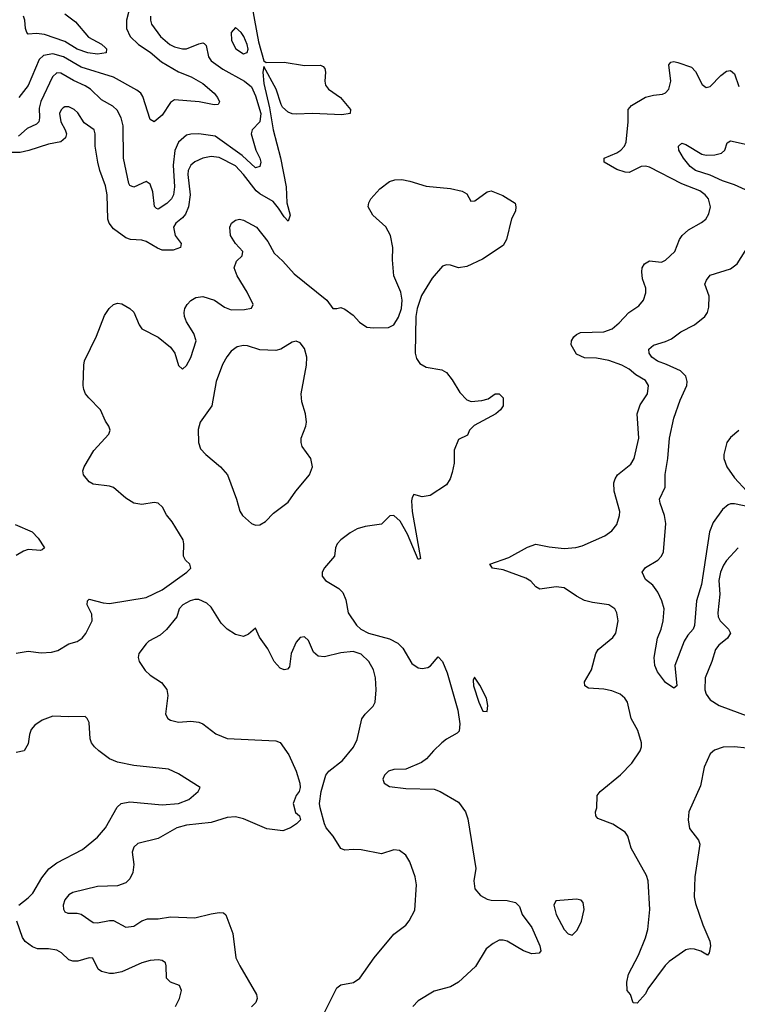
# Model space of a CAD drawing. Header units: inches. Extents: x 1843162 to 1959474, y 907081 to 1016326.
# Tile 445 of 656: x 1892647 to 1896183, y 973121 to 977973. Entities that reach past the tile are written whole.
import ezdxf

# ---------------------------------------------------------------- set-up
doc = ezdxf.new("R2010")
doc.units = ezdxf.units.IN
doc.header["$MEASUREMENT"] = 0
doc.layers.add('B8997', color=7, linetype='Continuous')

msp = doc.modelspace()

# ---------------------------------------------------------------- linework, layer by layer
at = {"layer": 'B8997', "color": 5}
for points, elevation in [([(1893793.1, 978033.1), (1893824.4, 977864.4), (1893850.3, 977770.3), (1893862, 977762), (1893950, 977763.7), (1894050, 977747.9), (1894129.3, 977749.3), (1894142.7, 977742.7), (1894151.6, 977731.6), (1894154.2, 977714.2), (1894150.2, 977670.2), (1894153.6, 977650), (1894169, 977630), (1894227.6, 977590), (1894277.6, 977530), (1894276.4, 977510), (1894235.2, 977504.8), (1894090, 977509.9), (1894010, 977507.4), (1893990, 977508.8), (1893970, 977516.9), (1893942.4, 977542.4), (1893935, 977555), (1893910.8, 977630.8), (1893850, 977742), (1893845.1, 977714.9), (1893850, 977659.1), (1893878, 977538), (1893895.9, 977430), (1893932.9, 977292.9), (1893960.1, 977150), (1893964.2, 977070), (1893979.8, 977010), (1893970, 976980.5), (1893950, 977000.6), (1893923.3, 977043.3), (1893896.2, 977076.2), (1893830, 977114.9), (1893812.8, 977130), (1893750.2, 977210.2), (1893710, 977252.1), (1893630, 977293.2), (1893590, 977299.3), (1893550.1, 977289.9), (1893510, 977272.3), (1893490, 977256.8), (1893477, 977230), (1893475.5, 977210), (1893488, 977110), (1893479.7, 977050), (1893464.9, 977015.1), (1893450, 976996.5), (1893416.5, 976970), (1893405.7, 976950), (1893413, 976910), (1893442.8, 976870), (1893438.9, 976850), (1893403.5, 976836.5), (1893350, 976837.8), (1893326.5, 976846.5), (1893270, 976880.6), (1893250, 976886.3), (1893193.2, 976890), (1893170, 976898.4), (1893110, 976941.8), (1893088.4, 976970), (1893081.6, 976990), (1893078.1, 977110), (1893070, 977153.6), (1893042.3, 977230), (1893032.6, 977270), (1893019.3, 977350), (1893019.8, 977410), (1893015.1, 977430), (1892965.3, 977465.3), (1892933.2, 977513.2), (1892916.4, 977530), (1892890, 977543.9), (1892870, 977543.5), (1892861.9, 977538.2), (1892851.1, 977528.9), (1892844.3, 977510), (1892849.4, 977470), (1892871.4, 977430), (1892877.3, 977410), (1892873.1, 977390), (1892849.4, 977370.6), (1892790, 977359.9), (1892692.4, 977327.6), (1892650, 977318.3), (1892490, 977318.9)], 580), ([(1893185.7, 978014.3), (1893173.3, 977970), (1893173.9, 977930), (1893192.2, 977890), (1893233, 977850), (1893290, 977813.4), (1893345.7, 977765.7), (1893430, 977716.2), (1893491.6, 977691.6), (1893550, 977657.6), (1893605.2, 977610), (1893621.5, 977590), (1893631.5, 977568.5), (1893624.9, 977555.1), (1893605.9, 977554.1), (1893531.2, 977568.8), (1893410, 977577.3), (1893390, 977564), (1893350, 977501.7), (1893309.6, 977469.6), (1893290, 977481.2), (1893254.9, 977594.9), (1893245.1, 977610), (1893225.2, 977625.2), (1893110, 977689.2), (1892950, 977739.7), (1892863, 977790), (1892810, 977804.4), (1892764.4, 977795.6), (1892742.8, 977777.2), (1892690, 977648), (1892642.7, 977590)], 540), ([(1892870, 978001.5), (1892921.7, 977961.7), (1892986.2, 977886.2), (1893050, 977851.5), (1893070, 977834.9), (1893074.9, 977830), (1893074, 977810), (1893030, 977802.7), (1892982.9, 977810), (1892930, 977827.6), (1892870, 977865.2), (1892770, 977900.3), (1892730, 977905.4), (1892690, 977901.7), (1892682.3, 977910), (1892675.3, 977930), (1892673, 977970), (1892666.1, 977990)], 520), ([(1893292.5, 977990), (1893291.7, 977970), (1893297.4, 977950), (1893341.8, 977890), (1893387.5, 977850), (1893410, 977838.9), (1893450, 977828.9), (1893470, 977829.5), (1893530, 977853.9), (1893550, 977859), (1893556.3, 977856.3), (1893565.8, 977845.8), (1893577.5, 977790), (1893590, 977769.4), (1893648.9, 977728.9), (1893754.7, 977670), (1893790, 977642), (1893810, 977598.2), (1893836.3, 977510), (1893830.1, 977469.9), (1893792.3, 977430), (1893787.9, 977410), (1893810.1, 977330.1), (1893830.2, 977290), (1893835, 977270), (1893831, 977249), (1893810, 977243.5), (1893743.2, 977303.2), (1893610, 977398.6), (1893529.6, 977410.4), (1893490.6, 977409.4), (1893470, 977403), (1893430.1, 977369.9), (1893412.3, 977327.7), (1893403.3, 977256.7), (1893410.4, 977149.6), (1893406, 977110), (1893395.2, 977090), (1893372.4, 977067.6), (1893330, 977038.4), (1893321.7, 977041.7), (1893311.6, 977051.6), (1893304, 977124), (1893290, 977162.9), (1893270, 977175.8), (1893210, 977148), (1893190, 977156.2), (1893185.7, 977165.7), (1893158.9, 977290), (1893157.2, 977450), (1893147.6, 977490), (1893127.3, 977527.3), (1893106, 977545.9), (1893050, 977577.3), (1892996.2, 977630), (1892970, 977647.4), (1892912.8, 977672.8), (1892850, 977709.1), (1892830, 977710.6), (1892808.5, 977691.5), (1892751, 977570), (1892743.5, 977536.5), (1892745.3, 977490), (1892741.1, 977470), (1892730, 977458.5), (1892683.5, 977436.5), (1892641.1, 977398.9)], 560), ([(1896230, 974383.6), (1896170, 974389.9), (1896112.6, 974387.4), (1896070, 974373.1), (1896050, 974355.4), (1896019.6, 974290), (1896001.8, 974198.2), (1895944.3, 974070), (1895940.4, 974030), (1895947.9, 973987.9), (1895992, 973930), (1895998.3, 973910), (1895973.2, 973750), (1895971.1, 973651.1), (1895977.2, 973617.2), (1896012.4, 973512.4), (1896048.4, 973431.6), (1896050.4, 973409.6), (1896044.7, 973375.3), (1896036, 973364), (1896002.7, 973382.7), (1895972.8, 973392.8), (1895950, 973395.1), (1895930, 973389.8), (1895847.8, 973332.2), (1895828.3, 973311.7), (1895742.7, 973197.3), (1895730, 973172.3), (1895690, 973127.3), (1895669.2, 973129.2), (1895657.2, 973170), (1895641.2, 973190), (1895638, 973230), (1895647.4, 973270), (1895696.5, 973363.5), (1895731, 973449), (1895742, 973490), (1895751.9, 973588.1), (1895743.5, 973730), (1895735.4, 973755.4), (1895660.5, 973890), (1895644.2, 973950), (1895631.1, 973970), (1895570, 974008.7), (1895496.6, 974036.6), (1895486, 974050), (1895484.5, 974070), (1895491.5, 974090), (1895492.8, 974150), (1895506.6, 974170), (1895607.6, 974252.4), (1895663.1, 974310), (1895705.1, 974370), (1895711.1, 974390), (1895711, 974410), (1895692.4, 974470), (1895659.7, 974530), (1895642.6, 974610), (1895629.7, 974630), (1895605.6, 974650), (1895565.2, 974665.2), (1895526.2, 974673.8), (1895450, 974679.1), (1895431.8, 974690), (1895429.7, 974709.7), (1895464.5, 974770), (1895485.6, 974850), (1895498, 974870), (1895570, 974929.1), (1895583.8, 974950), (1895596.4, 975010), (1895589.8, 975049.8), (1895578.9, 975070), (1895549.8, 975089.8), (1895470, 975100.7), (1895430, 975111), (1895391.5, 975131.5), (1895330, 975173.7), (1895290, 975178.3), (1895210, 975167.2), (1895190, 975178.8), (1895165.4, 975205.4), (1895141.1, 975221.1), (1895030, 975261.4), (1894977.2, 975270), (1894963.7, 975290), (1895057.9, 975322.1), (1895150, 975374.2), (1895190, 975389.1), (1895255.3, 975375.3), (1895330, 975366.4), (1895387.8, 975372.2), (1895419.2, 975380.8), (1895529.8, 975430.2), (1895565.2, 975454.8), (1895590, 975484.9), (1895603.2, 975530), (1895604.2, 975550), (1895576.8, 975650), (1895575.5, 975690), (1895580.8, 975710), (1895593.5, 975730), (1895657.7, 975782.3), (1895674.5, 975810), (1895697.4, 975910), (1895690, 976031), (1895704.7, 976075.3), (1895739.8, 976130), (1895745.1, 976170), (1895730, 976194.7), (1895683.4, 976223.4), (1895650, 976250.7), (1895614.7, 976270), (1895550, 976294.2), (1895490, 976304.3), (1895430, 976307.1), (1895390, 976323.9), (1895365, 976370), (1895366.7, 976390), (1895377.4, 976410), (1895390, 976422.1), (1895410, 976430.8), (1895525, 976435), (1895565.7, 976450), (1895601.3, 976478.7), (1895649.2, 976530.7), (1895697.8, 976562.2), (1895721.7, 976590), (1895733.1, 976626.9), (1895732.1, 976650), (1895716.3, 976696.3), (1895712, 976730), (1895715.1, 976750), (1895725.3, 976770), (1895750, 976784.7), (1895810, 976778.4), (1895830, 976788), (1895874.7, 976830), (1895898.9, 976890), (1895911.5, 976910), (1895942, 976938), (1896006.5, 976973.5), (1896027.3, 976990), (1896043.5, 977016.5), (1896051.1, 977050), (1896040.4, 977090), (1896025.1, 977110), (1895998.3, 977130), (1895910, 977164.4), (1895750, 977245.8), (1895730, 977251.1), (1895710, 977249.1), (1895650, 977219.8), (1895630, 977221.7), (1895590, 977235.2), (1895527, 977270), (1895527.6, 977290), (1895590, 977317.1), (1895610, 977330.2), (1895628, 977350), (1895635.7, 977370), (1895645.6, 977470), (1895645.3, 977530), (1895661.1, 977550), (1895730, 977591.1), (1895770, 977601.2), (1895814.9, 977605.1), (1895830, 977612.2), (1895845.1, 977630), (1895854.8, 977670), (1895845.7, 977750), (1895855.9, 977764.1), (1895870, 977766.7), (1895890, 977762.3), (1895958.1, 977738.1), (1895977.1, 977717.1), (1896010, 977652.7), (1896030, 977639.3), (1896050, 977644.4), (1896102.2, 977697.8), (1896130, 977718.4), (1896150, 977723), (1896170, 977706.8), (1896190, 977644)], 580), ([(1896310, 977095.6), (1896170, 977159.6), (1896110, 977178.3), (1896050, 977207), (1895976.8, 977230), (1895950.7, 977250), (1895918.7, 977290), (1895895.6, 977330), (1895893.6, 977350), (1895910, 977363.7), (1895930, 977358.6), (1896008.8, 977310), (1896030, 977305.6), (1896072.7, 977307.3), (1896105.5, 977314.5), (1896121.4, 977330), (1896133.2, 977366.8), (1896150, 977375.5), (1896290, 977344.1)], 560), ([(1892630, 974851.2), (1892690, 974861.3), (1892752.7, 974852.7), (1892804.4, 974855.6), (1892835, 974865), (1892890, 974896.8), (1892930.7, 974909.3), (1892954.5, 974925.5), (1892972.5, 974947.5), (1893004.7, 975010), (1893003.4, 975043.4), (1892980.4, 975090), (1892982, 975110), (1892990, 975117), (1893058.7, 975098.7), (1893090, 975096), (1893270, 975126.2), (1893350, 975163), (1893470.2, 975250), (1893490.4, 975270), (1893486.4, 975290), (1893464.2, 975310), (1893454.3, 975330), (1893456.9, 975390), (1893452.6, 975410), (1893398.9, 975498.9), (1893370, 975533), (1893350.3, 975570), (1893330, 975590.3), (1893310, 975594.6), (1893250, 975583.6), (1893210.3, 975590.3), (1893170, 975614.4), (1893110, 975667.2), (1893090, 975674), (1893010, 975684), (1892990, 975695.8), (1892962, 975730), (1892958.4, 975750), (1892964.4, 975770), (1893012.2, 975850), (1893086.7, 975930), (1893092.4, 975950), (1893086.7, 975970), (1893070, 975994), (1893044.9, 976050), (1892988.5, 976110), (1892972.4, 976130), (1892963.8, 976150), (1892960.4, 976170), (1892963.6, 976270), (1892967.5, 976292.5), (1893026.2, 976413.8), (1893065.3, 976514.7), (1893088.5, 976550), (1893110.3, 976569.7), (1893130, 976576.2), (1893150, 976573.3), (1893190, 976549.7), (1893210, 976531.1), (1893235.4, 976470), (1893249.3, 976449.3), (1893330, 976408.3), (1893390, 976358.5), (1893411, 976330), (1893430, 976268.2), (1893450, 976251), (1893470, 976268.6), (1893490, 976308.7), (1893516.8, 976390), (1893505.8, 976425.8), (1893470, 976484.5), (1893460.1, 976510), (1893457.5, 976530), (1893461, 976550), (1893471.8, 976570), (1893490, 976589.8), (1893515.5, 976604.5), (1893550, 976609.1), (1893607.1, 976590), (1893656.9, 976556.9), (1893690, 976543.5), (1893755.5, 976544.5), (1893788.9, 976551.1), (1893798.3, 976570), (1893767.9, 976630), (1893718.2, 976710), (1893704.6, 976750), (1893716.3, 976783.7), (1893743.1, 976810), (1893746.7, 976830), (1893710, 976870.4), (1893685.8, 976910), (1893682, 976950), (1893690.3, 976970), (1893710, 976985.7), (1893730, 976990.7), (1893750, 976985.8), (1893813.6, 976950), (1893870, 976879.8), (1893901.7, 976821.7), (1893943.7, 976783.7), (1894000.2, 976720.2), (1894160.4, 976590), (1894190, 976549.3), (1894210, 976549.2), (1894230, 976555.1), (1894250, 976547), (1894290, 976517), (1894321.8, 976481.8), (1894358.3, 976458.3), (1894390, 976454), (1894463.9, 976456.1), (1894490.2, 976469.7), (1894513.7, 976506.3), (1894528.8, 976550), (1894532, 976590), (1894524.9, 976630), (1894490.3, 976710), (1894483.6, 976790), (1894485.2, 976850), (1894474.3, 976910), (1894452, 976952), (1894388, 977010), (1894364, 977050), (1894367.3, 977070), (1894378, 977090), (1894421.1, 977138.9), (1894470, 977175.1), (1894496.5, 977183.5), (1894530, 977185.4), (1894570, 977177.7), (1894650, 977152.6), (1894770, 977140.5), (1894827.2, 977127.2), (1894850, 977114), (1894870, 977079), (1894890, 977080.9), (1894950, 977124.5), (1894970, 977129.5), (1895027.2, 977107.2), (1895089.4, 977069.4), (1895092.7, 977050), (1895089.5, 977030), (1895070, 976990.8), (1895046.4, 976890), (1895030, 976860.3), (1894926.9, 976793.1), (1894850, 976756.5), (1894810, 976750.3), (1894770, 976763.7), (1894750, 976764.9), (1894730, 976757.6), (1894680, 976700), (1894626.6, 976613.4), (1894605.7, 976550), (1894598.9, 976510), (1894595.8, 976330), (1894603.1, 976303.1), (1894618.3, 976278.3), (1894650, 976260.7), (1894727.8, 976247.8), (1894750, 976235.1), (1894778, 976198), (1894815.2, 976135.2), (1894850, 976099.5), (1894871.6, 976091.6), (1894924.4, 976095.6), (1894955.1, 976104.9), (1894990, 976129.2), (1895010, 976129.2), (1895029.2, 976110), (1895029.3, 976070), (1895016, 976050), (1894992.7, 976030), (1894887, 975973), (1894864, 975950), (1894854, 975926), (1894810, 975904.7), (1894788.5, 975851.5), (1894787.5, 975787.5), (1894778.6, 975741.4), (1894768.9, 975711.1), (1894750, 975680.4), (1894670, 975629), (1894630, 975622), (1894590, 975633.1), (1894581, 975619), (1894577.8, 975602.2), (1894581.5, 975550), (1894622, 975318), (1894610, 975312.4), (1894558.4, 975438.4), (1894521.2, 975501.2), (1894490, 975530.2), (1894471.8, 975528.2), (1894430, 975487.7), (1894350, 975476.1), (1894310, 975463.5), (1894275, 975445), (1894229.6, 975410), (1894212, 975390), (1894203.7, 975370), (1894199, 975330), (1894148.8, 975271.2), (1894138, 975250), (1894136.9, 975230), (1894154, 975210), (1894220.5, 975170), (1894238.9, 975150), (1894253.5, 975113.5), (1894265.3, 975050), (1894307.6, 974990), (1894328.9, 974968.9), (1894366.6, 974950), (1894470, 974921.2), (1894510, 974900.3), (1894535.4, 974875.4), (1894579.9, 974799.9), (1894610, 974779.8), (1894630, 974775.5), (1894659, 974781), (1894671.7, 974788.3), (1894710, 974833.6), (1894730, 974809.7), (1894754.1, 974754.1), (1894806, 974570), (1894816.4, 974503.6), (1894813, 974467), (1894803.6, 974456.4), (1894750, 974427.6), (1894728, 974410), (1894685.6, 974370), (1894651.6, 974330), (1894627, 974313), (1894550, 974280.2), (1894490, 974277.7), (1894464.5, 974270), (1894444.2, 974250), (1894436.9, 974230), (1894442.9, 974210), (1894470, 974195.1), (1894550, 974184.5), (1894690, 974181), (1894718.7, 974170), (1894810, 974118), (1894843.5, 974070), (1894855.5, 974035.5), (1894894.6, 973790), (1894884.4, 973730), (1894889.8, 973690), (1894917.2, 973657.2), (1894950, 973639.8), (1894970, 973634.8), (1895050, 973632.8), (1895090, 973622.4), (1895110, 973602.8), (1895123, 973563), (1895170, 973499.2), (1895210.6, 973410), (1895214.8, 973385.2), (1895206.2, 973373.8), (1895170, 973370.3), (1895130, 973385.3), (1895050, 973432.4), (1895030, 973438), (1895010, 973436.5), (1894979.6, 973420.4), (1894945.6, 973394.4), (1894892.9, 973307.1), (1894809.6, 973230), (1894770, 973207.6), (1894690, 973186.5), (1894610, 973137.6), (1894584.8, 973110)], 620), ([(1896248.8, 975571.2), (1896170, 975586.9), (1896150, 975587), (1896138, 975582), (1896110, 975558.8), (1896064.7, 975495.3), (1896045.4, 975450), (1896006.7, 975190), (1895981.8, 975110), (1895971.9, 974988.1), (1895964.9, 974970), (1895939.6, 974940.4), (1895921, 974910), (1895874.9, 974790), (1895884.7, 974690), (1895870, 974679), (1895830, 974707.3), (1895790, 974759.3), (1895777, 974790), (1895774, 974830), (1895790, 974924.7), (1895808.3, 974970), (1895818.3, 975010), (1895822, 975070), (1895810.9, 975110), (1895792.2, 975152.2), (1895766.4, 975186.4), (1895730, 975215.1), (1895714, 975250), (1895730, 975273.4), (1895791.8, 975310), (1895809.6, 975330), (1895819.7, 975350), (1895831.2, 975490), (1895824.2, 975530), (1895802.2, 975590), (1895800.3, 975610), (1895827.8, 975670), (1895828.1, 975731.9), (1895840.9, 975810), (1895849.3, 975910), (1895871.1, 976010), (1895902, 976098), (1895935, 976170), (1895936.5, 976190), (1895930, 976216.3), (1895902.5, 976242.5), (1895834.6, 976274.6), (1895789.8, 976290), (1895761.5, 976310), (1895748.2, 976330), (1895747.8, 976350), (1895770.9, 976369.1), (1895830, 976386.9), (1895859.4, 976400.6), (1895905.5, 976434.5), (1895971.6, 976470), (1896022.9, 976510), (1896035.6, 976530), (1896043, 976557), (1896044.7, 976610), (1896023, 976670), (1896031.2, 976690), (1896050, 976713.4), (1896150, 976745.9), (1896182.7, 976770), (1896270, 976907)], 560), ([(1896191.4, 975948.6), (1896150, 975914.8), (1896131.1, 975890), (1896116.6, 975830), (1896117.4, 975810), (1896132, 975770), (1896170, 975714.7), (1896230, 975650.2)], 560), ([(1892625.2, 975485.2), (1892709, 975450), (1892738.8, 975418.8), (1892770.1, 975370.1), (1892758.7, 975361.3), (1892750, 975358), (1892690, 975362.5), (1892665.5, 975354.5), (1892630, 975332.6)], 580), ([(1896187.2, 975370), (1896130, 975308.6), (1896115, 975285), (1896100.7, 975250), (1896091.9, 975210), (1896097.7, 975142.3), (1896086.8, 975050), (1896089.4, 975030), (1896098.2, 975010), (1896139.1, 974970), (1896149.2, 974950), (1896135.5, 974924.5), (1896092.7, 974890), (1896076.2, 974870), (1896058.2, 974810), (1896023.9, 974730), (1896023.7, 974670), (1896029.2, 974649.2), (1896050, 974620.7), (1896093.7, 974593.7), (1896283.5, 974523.5)], 580), ([(1894150, 973081), (1894210, 973202.8), (1894230, 973216.3), (1894291.3, 973228.7), (1894322.7, 973250), (1894393.6, 973350), (1894490, 973466), (1894549.7, 973510.3), (1894567, 973533), (1894594.9, 973585.1), (1894602, 973710), (1894595.6, 973750), (1894570, 973824), (1894550, 973856), (1894518.9, 973878.9), (1894490, 973882.7), (1894430, 973862), (1894330, 973882.4), (1894290, 973884.7), (1894250, 973880.7), (1894230, 973889.4), (1894191.5, 973950), (1894158, 973990), (1894148.7, 974010), (1894128.4, 974090), (1894124.8, 974110), (1894132.4, 974170), (1894155.6, 974250), (1894170, 974270.4), (1894237.8, 974322.2), (1894292.6, 974387.4), (1894310, 974426), (1894332.9, 974527.1), (1894350, 974550.8), (1894389.6, 974590.4), (1894399.3, 974610), (1894404, 974670), (1894399.8, 974730), (1894390.8, 974770), (1894367.1, 974810), (1894330, 974847.1), (1894290, 974859.3), (1894230, 974853.3), (1894150, 974833.7), (1894117.4, 974837.4), (1894095.6, 974855.6), (1894070, 974913.2), (1894050, 974932), (1894030, 974929.4), (1894010, 974906), (1893984.4, 974850), (1893976.3, 974783.7), (1893966.8, 974773.2), (1893950, 974769), (1893930, 974777.2), (1893902, 974810), (1893870, 974873.2), (1893829.2, 974930), (1893810, 974975.3), (1893775.2, 974944.8), (1893750, 974932.7), (1893710, 974943.7), (1893670, 974969.5), (1893639.5, 974999.5), (1893590, 975077.6), (1893570, 975098), (1893530, 975116.4), (1893510, 975116), (1893487.7, 975110), (1893450.4, 975090), (1893433.7, 975070), (1893422.4, 975030), (1893370, 974967.8), (1893339.9, 974940.1), (1893284, 974910), (1893270, 974898), (1893234.9, 974850), (1893230.4, 974830), (1893235.8, 974810), (1893265.7, 974765.7), (1893290, 974743.7), (1893346.8, 974706.8), (1893372.2, 974672.2), (1893377.2, 974642.8), (1893366.4, 974550), (1893377.3, 974530), (1893390, 974521.6), (1893430, 974512.2), (1893490, 974516.5), (1893530, 974512), (1893550, 974503.1), (1893614.3, 974454.3), (1893670, 974430.3), (1893910, 974419.3), (1893930, 974410.5), (1893973.1, 974350), (1894008.8, 974270), (1894027.4, 974210), (1894028.8, 974190), (1894023.7, 974170), (1894008.8, 974150), (1893994.9, 974110), (1894006.7, 974066.7), (1894026, 974050), (1894030.6, 974030), (1894011, 974010), (1893981, 973990), (1893943.7, 973976.3), (1893865.7, 973985.7), (1893750, 974035.6), (1893710, 974044.8), (1893670, 974042.3), (1893590, 974017.2), (1893470, 974004.2), (1893421.6, 973990), (1893330, 973937.4), (1893230, 973913), (1893210, 973895.1), (1893201.3, 973870), (1893209, 973810), (1893205.5, 973770), (1893190, 973738.7), (1893170, 973719.8), (1893130, 973704.8), (1893030, 973700.9), (1892910, 973672.6), (1892890, 973661.3), (1892870, 973636.2), (1892861.5, 973610), (1892862.6, 973590), (1892870, 973576.3), (1892884.7, 973570), (1892930, 973570.4), (1892950, 973566), (1893010, 973524.4), (1893030, 973522.2), (1893090, 973534.9), (1893110, 973534.6), (1893170, 973501.3), (1893210, 973506), (1893250, 973532), (1893277.7, 973542.3), (1893330, 973542.7), (1893390, 973551.4), (1893510, 973547.1), (1893590, 973567.7), (1893630, 973573.4), (1893651.7, 973571.7), (1893662.8, 973562.8), (1893697.4, 973470), (1893713.1, 973350), (1893731.7, 973310), (1893814.6, 973170), (1893817.4, 973150), (1893810.2, 973129.8), (1893790, 973108)], 640), ([(1892643.1, 973610), (1892690, 973645.7), (1892711.4, 973668.6), (1892755.8, 973744.2), (1892791.6, 973788.4), (1892830, 973818.6), (1892956.1, 973883.9), (1893030, 973945.4), (1893070.1, 973990), (1893127.2, 974092.8), (1893147, 974110), (1893190, 974119.1), (1893350, 974103.5), (1893430, 974110.7), (1893480.3, 974130), (1893526.4, 974170), (1893536.3, 974190), (1893430, 974256.5), (1893380.1, 974280.1), (1893210, 974297.4), (1893130, 974314.8), (1893090, 974330.9), (1893037.3, 974370), (1893015.2, 974390), (1893001.3, 974410), (1892995.2, 974430), (1892990.2, 974510.2), (1892980.5, 974530), (1892970, 974539.3), (1892890, 974537.1), (1892810, 974541.6), (1892758.6, 974521.4), (1892722.8, 974497.2), (1892704, 974476), (1892695.6, 974450), (1892690, 974404.7), (1892670, 974370.8), (1892630, 974361.6)], 620), ([(1893414.5, 973110), (1893435, 973150), (1893444.2, 973190), (1893434, 973214), (1893390, 973230.4), (1893370.4, 973250), (1893369, 973310), (1893365.1, 973325.1), (1893350, 973336.5), (1893330, 973340.7), (1893290, 973337.7), (1893250, 973325.4), (1893150, 973280.8), (1893110, 973272.6), (1893090, 973273.3), (1893050, 973283.2), (1893033.5, 973293.5), (1893008.4, 973348.4), (1892990, 973350.1), (1892933.1, 973333.1), (1892910, 973332.9), (1892890, 973340.2), (1892854, 973374), (1892830, 973388.4), (1892790, 973394.8), (1892734.7, 973394.7), (1892710, 973403.6), (1892674.9, 973430), (1892660.8, 973450), (1892634, 973530)], 620)]:
    msp.add_lwpolyline(points, dxfattribs=dict(at, elevation=elevation))
for points, elevation in [([(1893710, 977934.8), (1893689.4, 977910), (1893691.1, 977870), (1893712.7, 977830), (1893750, 977805.2), (1893768.3, 977811.7), (1893773.1, 977826.9), (1893768.9, 977850), (1893752.2, 977890), (1893738.6, 977910)], 580), ([(1894010, 976389.4), (1893990, 976384.5), (1893933.4, 976350), (1893910, 976342), (1893830, 976346), (1893770, 976365.5), (1893750, 976367.8), (1893719.7, 976360.3), (1893690, 976338.9), (1893668.1, 976311.9), (1893646.7, 976273.3), (1893614.9, 976190), (1893594.9, 976070), (1893537, 975990), (1893526.3, 975953.7), (1893528.9, 975890), (1893538.5, 975858.5), (1893564.9, 975830), (1893636.9, 975770), (1893672.1, 975730), (1893715.8, 975610), (1893731.8, 975551.8), (1893745.5, 975530), (1893790, 975490.7), (1893810, 975482), (1893830, 975484), (1893859.3, 975500.7), (1893898.6, 975541.4), (1893970, 975595.5), (1894007.3, 975650), (1894074.5, 975730), (1894089.5, 975770), (1894082.4, 975810), (1894039.6, 975870), (1894033.6, 975890), (1894033.6, 975910), (1894057.6, 975970), (1894060.5, 975990), (1894055.6, 976030), (1894038, 976090), (1894034.3, 976130), (1894060.5, 976270), (1894062.4, 976310), (1894050, 976353.2), (1894030, 976381.2)], 640), ([(1894887.5, 974732.5), (1894880.9, 974719.1), (1894883.2, 974690), (1894908.8, 974610), (1894930, 974566), (1894950, 974564), (1894953.5, 974593.5), (1894946.9, 974630), (1894914.1, 974694.1)], 620), ([(1895390, 973638.9), (1895289.2, 973630.8), (1895278.4, 973610), (1895290, 973564.2), (1895330, 973490.1), (1895350, 973467.8), (1895370, 973462.4), (1895393.4, 973486.6), (1895415.5, 973530), (1895427.9, 973587.9), (1895423.6, 973623.6), (1895413.7, 973633.7)], 620)]:
    msp.add_lwpolyline(points, close=True, dxfattribs=dict(at, elevation=elevation))

doc.saveas('drawing.dxf')
